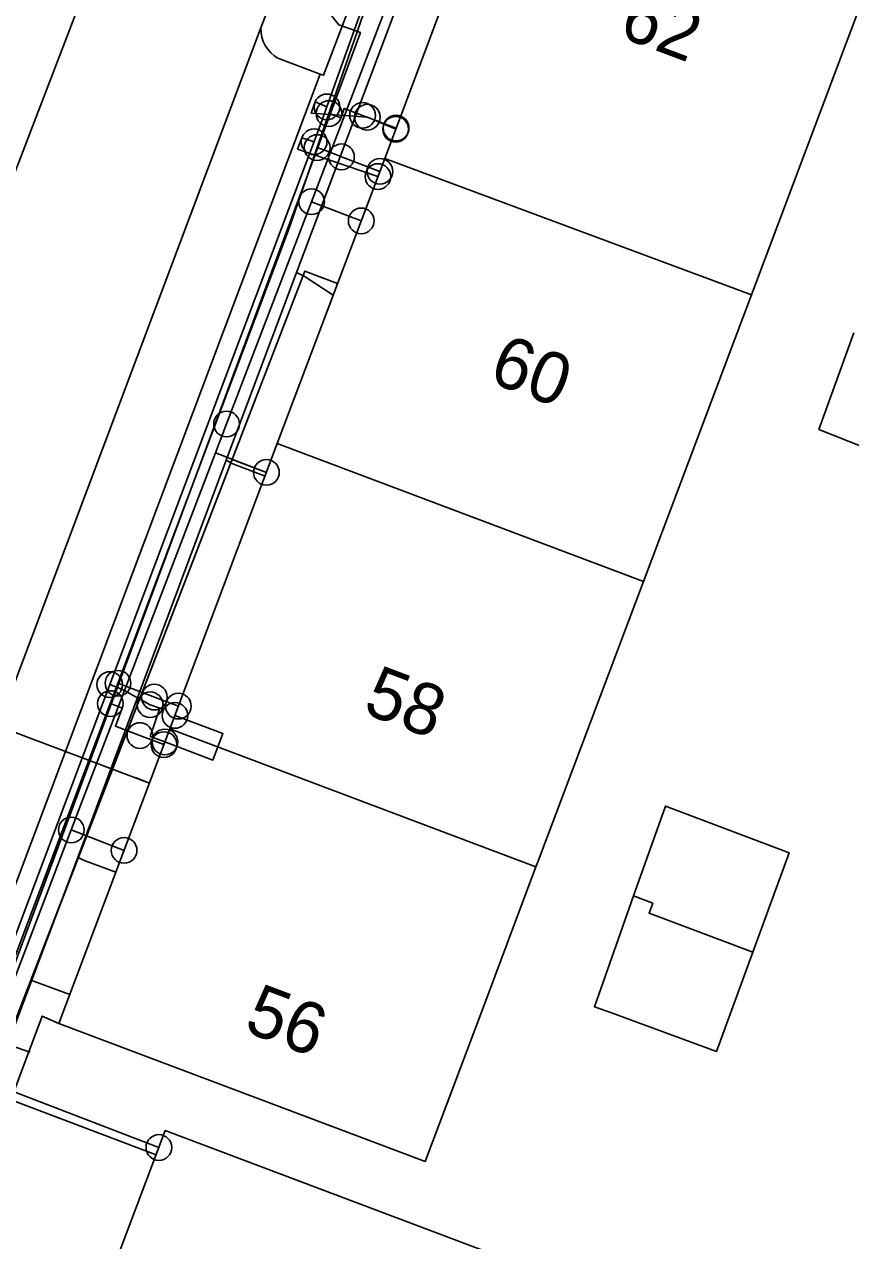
# Model space of a CAD drawing. Extents: x 192672 to 192910, y 446344 to 446512.
# Drawn here: x 192770.35 to 192786.44, y 446455.32 to 446479 of the extents above; entities that cross this region are included whole.
import ezdxf

# ---------------------------------------------------------------- set-up
doc = ezdxf.new("R2010")
doc.units = 0
for name, color, linetype in [('B-OI-KL-()_MANTELBUIS_WATER-G', 7, 'Continuous'), ('B-OI-KL-BUISLEIDING_OLIEGASCHEMICALIEN_GASLAGEDRUK-G', 7, 'Continuous'), ('B-OI-KL-DATA-G', 7, 'Continuous'), ('B-OI-KL-DATA_GTWP-S', 7, 'Continuous'), ('B-OI-KL-DATA_KABELBED-G', 7, 'Continuous'), ('B-OI-KL-DATA_MOF-S', 7, 'Continuous'), ('B-OI-KL-ET_LS-G', 7, 'Continuous'), ('B-OI-KL-ET_LS_DELIVERYPOINT-S', 7, 'Continuous'), ('B-OI-KL-ET_LS_MOF-S', 7, 'Continuous'), ('B-OI-KL-GAS_LD_AFTAKZADEL-S', 7, 'Continuous'), ('B-OI-KL-GAS_LD_DELIVERYPOINT-S', 7, 'Continuous'), ('B-OI-KL-GAS_LD_OVERGANGSSTUK-S', 7, 'Continuous'), ('B-OI-KL-WATER-G', 7, 'Continuous'), ('B-OI-RI-RIOOLVRIJVERVAL-G', 7, 'Continuous'), ('Default', 7, 'Continuous'), ('huisnummerreeks BGT', 7, 'Continuous'), ('kant open verharding', 7, 'Continuous'), ('kant verharding', 7, 'Continuous'), ('pand op maaiveld vlak', 7, 'Continuous'), ('verkeerseiland - berm', 7, 'Continuous')]:
    doc.layers.add(name, color=color, linetype=linetype)

# ---------------------------------------------------------------- blocks, each defined once
blk = doc.blocks.new('B-OI-KL-GAS_LD_AFTAKZADEL-S')
at = {"layer": 'Default'}
blk.add_circle((0, 0), 0.25, dxfattribs=at)
blk = doc.blocks.new('B-OI-KL-GAS_LD_DELIVERYPOINT-S')
at = {"layer": 'Default'}
blk.add_circle((0, 0), 0.25, dxfattribs=at)
blk = doc.blocks.new('B-OI-KL-GAS_LD_OVERGANGSSTUK-S')
at = {"layer": 'Default'}
blk.add_circle((0, 0), 0.25, dxfattribs=at)
blk = doc.blocks.new('B-OI-KL-ET_LS_DELIVERYPOINT-S')
at = {"layer": 'Default'}
blk.add_circle((0, 0), 0.25, dxfattribs=at)
blk = doc.blocks.new('B-OI-KL-ET_LS_MOF-S')
at = {"layer": 'Default'}
blk.add_circle((0, 0), 0.25, dxfattribs=at)
blk = doc.blocks.new('B-OI-KL-DATA_GTWP-S')
at = {"layer": 'Default'}
blk.add_circle((0, 0), 0.25, dxfattribs=at)
blk = doc.blocks.new('B-OI-KL-DATA_MOF-S')
at = {"layer": 'Default'}
blk.add_circle((0, 0), 0.25, dxfattribs=at)

msp = doc.modelspace()

# ---------------------------------------------------------------- linework, layer by layer
at = {"layer": 'B-OI-KL-()_MANTELBUIS_WATER-G'}
msp.add_lwpolyline([(192772.505, 446464.335), (192772.786, 446464.229)], dxfattribs=at)
at = {"layer": 'B-OI-KL-BUISLEIDING_OLIEGASCHEMICALIEN_GASLAGEDRUK-G'}
for points in [[(192808.99, 446509.756), (192805.748, 446508.276), (192801.187, 446506.24), (192794.261, 446502.995), (192789.059, 446500.595), (192784.967, 446498.672), (192784.158, 446498.207), (192778.689, 446484.216), (192775.51, 446475.031), (192756.472, 446424.494), (192754.598, 446419.974), (192751.089, 446410.462)], [(192776.281, 446477.259), (192776.517, 446477.178), (192776.58, 446477.358), (192776.936, 446477.224)], [(192776.936, 446477.224), (192777.59, 446476.977)], [(192776.052, 446476.598), (192776.288, 446476.516), (192776.525, 446476.417)], [(192776.525, 446476.417), (192777.273, 446476.135)], [(192772.173, 446466.171), (192772.882, 446465.903)], [(192772.882, 446465.903), (192773.35, 446465.727)], [(192772.025, 446465.777), (192772.258, 446465.689), (192772.125, 446465.334), (192772.6, 446465.155)], [(192772.6, 446465.155), (192773.068, 446464.978)]]:
    msp.add_lwpolyline(points, dxfattribs=at)
at = {"layer": 'B-OI-KL-DATA-G'}
for points in [[(192775.651, 446474.169), (192778.537, 446481.828), (192778.713, 446481.773), (192779.313, 446481.547)], [(192757.844, 446425.655), (192757.559, 446425.762), (192762.265, 446439.137), (192764.067, 446443.44), (192769.642, 446458.233), (192775.813, 446474.194), (192776.451, 446473.954)], [(192774.28, 446470.511), (192775.651, 446474.169)], [(192775.651, 446474.169), (192775.801, 446474.096), (192776.365, 446473.726)], [(192757.844, 446425.655), (192757.559, 446425.762), (192762.265, 446439.137), (192764.067, 446443.44), (192769.642, 446458.233), (192774.396, 446470.528), (192775.064, 446470.277)], [(192771.392, 446462.778), (192774.28, 446470.511)], [(192774.28, 446470.511), (192774.409, 446470.44), (192775.037, 446470.203)], [(192768.581, 446455.281), (192770.176, 446459.553), (192771.392, 446462.778)], [(192771.392, 446462.778), (192771.537, 446462.717), (192772.132, 446462.493)], [(192757.844, 446425.655), (192757.559, 446425.762), (192762.265, 446439.137), (192764.067, 446443.44), (192769.642, 446458.233), (192770.479, 446460.397), (192771.235, 446460.112)], [(192757.844, 446425.655), (192757.559, 446425.762), (192762.265, 446439.137), (192764.067, 446443.44), (192769.642, 446458.233), (192772.918, 446456.997)]]:
    msp.add_lwpolyline(points, dxfattribs=at)
at = {"layer": 'B-OI-KL-DATA_KABELBED-G'}
for points in [[(192781.5, 446489.931), (192778.594, 446482.476), (192777.525, 446479.682), (192775.942, 446475.544), (192774.287, 446471.219), (192774.071, 446470.654), (192771.264, 446463.317), (192769.537, 446458.803), (192769.421, 446458.498), (192766.199, 446450.043), (192761.064, 446436.566), (192759.105, 446431.427), (192758.318, 446429.36), (192752.08, 446412.145), (192751.738, 446411.209)], [(192775.942, 446475.544), (192776.91, 446475.171)], [(192774.396, 446470.528), (192775.813, 446474.194)], [(192775.813, 446474.194), (192776.451, 446473.954)], [(192774.287, 446471.219), (192774.071, 446470.654), (192775.064, 446470.276)], [(192770.479, 446460.397), (192774.396, 446470.528)], [(192774.396, 446470.528), (192775.064, 446470.277)], [(192771.264, 446463.317), (192772.293, 446462.92)], [(192769.642, 446458.233), (192770.479, 446460.397)], [(192770.479, 446460.397), (192771.235, 446460.112)], [(192769.421, 446458.498), (192772.97, 446457.137)], [(192769.642, 446458.233), (192772.918, 446456.997)]]:
    msp.add_lwpolyline(points, dxfattribs=at)
at = {"layer": 'B-OI-KL-ET_LS-G'}
for points in [[(192751.683, 446410.693), (192751.297, 446411.193), (192751.249, 446411.263), (192751.183, 446411.41), (192751.151, 446411.568), (192751.154, 446411.72), (192751.195, 446411.884), (192761.82, 446439.945), (192769.713, 446460.045), (192776.093, 446476.975), (192777.923, 446482.086)], [(192776.274, 446479.242), (192776.477, 446478.984), (192776.895, 446478.834), (192769.972, 446460.192), (192769.279, 446460.406), (192769.108, 446460.374)], [(192776.242, 446477.39), (192776.01, 446477.485), (192775.933, 446477.27), (192777.029, 446477.189)], [(192777.029, 446477.189), (192777.581, 446476.953)], [(192775.993, 446476.71), (192775.755, 446476.788), (192775.672, 446476.568), (192777.235, 446476.034)], [(192772.013, 446466.147), (192772.247, 446466.059), (192772.799, 446465.754)], [(192772.799, 446465.754), (192772.989, 446465.687), (192772.802, 446465.137), (192773.088, 446465.03)], [(192773.088, 446465.03), (192774.023, 446464.677), (192774.218, 446465.194), (192773.282, 446465.546)]]:
    msp.add_lwpolyline(points, dxfattribs=at)
at = {"layer": 'B-OI-KL-WATER-G'}
msp.add_lwpolyline([(192761.444, 446468.504), (192772.786, 446464.229)], dxfattribs=at)
at = {"layer": 'B-OI-RI-RIOOLVRIJVERVAL-G'}
for points in [[(192759.86, 446449.26), (192779.05, 446499.28)], [(192770.465, 446458.99), (192769.729, 446459.237), (192764.183, 446460.464)]]:
    msp.add_lwpolyline(points, dxfattribs=at)
at = {"layer": 'kant open verharding'}
msp.add_lwpolyline([(192763.131, 446439.452), (192770.245, 446458.483), (192770.698, 446459.694), (192771.023, 446459.551)], dxfattribs=at)
at = {"layer": 'kant verharding'}
msp.add_line((192768.431, 446461.589), (192774.955, 446478.925), dxfattribs=at)
msp.add_lwpolyline([(192776.11, 446478.029), (192769.909, 446461.548), (192769.066, 446461.885)], dxfattribs=at)
at = {"layer": 'pand op maaiveld vlak'}
for p, q in [((192779.24, 446481.355), (192777.368, 446476.387)), ((192775.276, 446470.838), (192777.368, 446476.387)), ((192777.368, 446476.387), (192784.508, 446473.734)), ((192782.404, 446468.151), (192784.508, 446473.734)), ((192773.185, 446465.288), (192775.276, 446470.838)), ((192775.276, 446470.838), (192782.404, 446468.151)), ((192773.185, 446465.288), (192771.023, 446459.551)), ((192780.312, 446462.601), (192773.185, 446465.288))]:
    msp.add_line(p, q, dxfattribs=at)
for points in [[(192779.53, 446482.124), (192786.658, 446479.438), (192784.508, 446473.734)], [(192788.149, 446470.189), (192785.822, 446471.111), (192786.504, 446472.992)], [(192780.312, 446462.601), (192780.361, 446462.73), (192782.404, 446468.151)], [(192784.536, 446460.939), (192785.243, 446462.87), (192783.2, 446463.643), (192782.832, 446463.782), (192782.213, 446462.032)], [(192780.312, 446462.601), (192779.249, 446459.77), (192778.154, 446456.864), (192771.023, 446459.551)], [(192784.536, 446460.939), (192783.829, 446459.007), (192781.783, 446459.755), (192781.451, 446459.876), (192782.213, 446462.032)], [(192782.213, 446462.032), (192782.588, 446461.891), (192782.515, 446461.7), (192784.536, 446460.939)], [(192782.591, 446448.755), (192784.284, 446453.247), (192780.202, 446454.786), (192773.094, 446457.465), (192771.4, 446452.974)]]:
    msp.add_lwpolyline(points, dxfattribs=at)
at = {"layer": 'verkeerseiland - berm'}
for p, q in [((192774.955, 446478.925), (192776.287, 446482.406)), ((192775.288, 446478.335), (192776.11, 446478.029))]:
    msp.add_line(p, q, dxfattribs=at)
msp.add_lwpolyline([(192777.672, 446481.946), (192776.178, 446478.004), (192776.11, 446478.029)], dxfattribs=at)
msp.add_arc((192775.623, 446478.913), 0.668, 178.9813, 239.9001, dxfattribs=at)

# ---------------------------------------------------------------- block references
at = {"layer": 'B-OI-KL-DATA_GTWP-S'}
for p in [(192775.942, 446475.544), (192776.91, 446475.171), (192774.287, 446471.219), (192775.064, 446470.276), (192771.264, 446463.317), (192772.293, 446462.92), (192772.97, 446457.137)]:
    msp.add_blockref('B-OI-KL-DATA_GTWP-S', p, dxfattribs=at)
at = {"layer": 'B-OI-KL-DATA_MOF-S'}
for p in [(192775.942, 446475.544), (192774.287, 446471.219), (192771.264, 446463.317)]:
    msp.add_blockref('B-OI-KL-DATA_MOF-S', p, dxfattribs=at)
at = {"layer": 'B-OI-KL-ET_LS_DELIVERYPOINT-S'}
for p in [(192777.581, 446476.953), (192777.235, 446476.034), (192773.282, 446465.546), (192773.088, 446465.03)]:
    msp.add_blockref('B-OI-KL-ET_LS_DELIVERYPOINT-S', p, dxfattribs=at)
at = {"layer": 'B-OI-KL-ET_LS_MOF-S'}
for p in [(192776.242, 446477.39), (192777.029, 446477.189), (192775.993, 446476.71), (192772.013, 446466.147), (192772.799, 446465.754)]:
    msp.add_blockref('B-OI-KL-ET_LS_MOF-S', p, dxfattribs=at)
at = {"layer": 'B-OI-KL-GAS_LD_AFTAKZADEL-S'}
for p in [(192776.281, 446477.259), (192776.052, 446476.598), (192772.173, 446466.171), (192772.025, 446465.777)]:
    msp.add_blockref('B-OI-KL-GAS_LD_AFTAKZADEL-S', p, dxfattribs=at)
at = {"layer": 'B-OI-KL-GAS_LD_DELIVERYPOINT-S'}
for p in [(192777.59, 446476.977), (192777.273, 446476.135), (192773.35, 446465.727), (192773.068, 446464.978)]:
    msp.add_blockref('B-OI-KL-GAS_LD_DELIVERYPOINT-S', p, dxfattribs=at)
at = {"layer": 'B-OI-KL-GAS_LD_OVERGANGSSTUK-S'}
for p in [(192776.936, 446477.224), (192776.525, 446476.417), (192772.882, 446465.903), (192772.6, 446465.155)]:
    msp.add_blockref('B-OI-KL-GAS_LD_OVERGANGSSTUK-S', p, dxfattribs=at)

# ---------------------------------------------------------------- texts
at = {"layer": 'huisnummerreeks BGT'}
for s, p in [('62', (192781.892, 446478.771)), ('60', (192779.362, 446472.05)), ('58', (192776.911, 446465.605)), ('56', (192774.595, 446459.411))]:
    msp.add_text(s, height=1, rotation=339.4, dxfattribs=at).set_placement(p)

doc.saveas('drawing.dxf')
